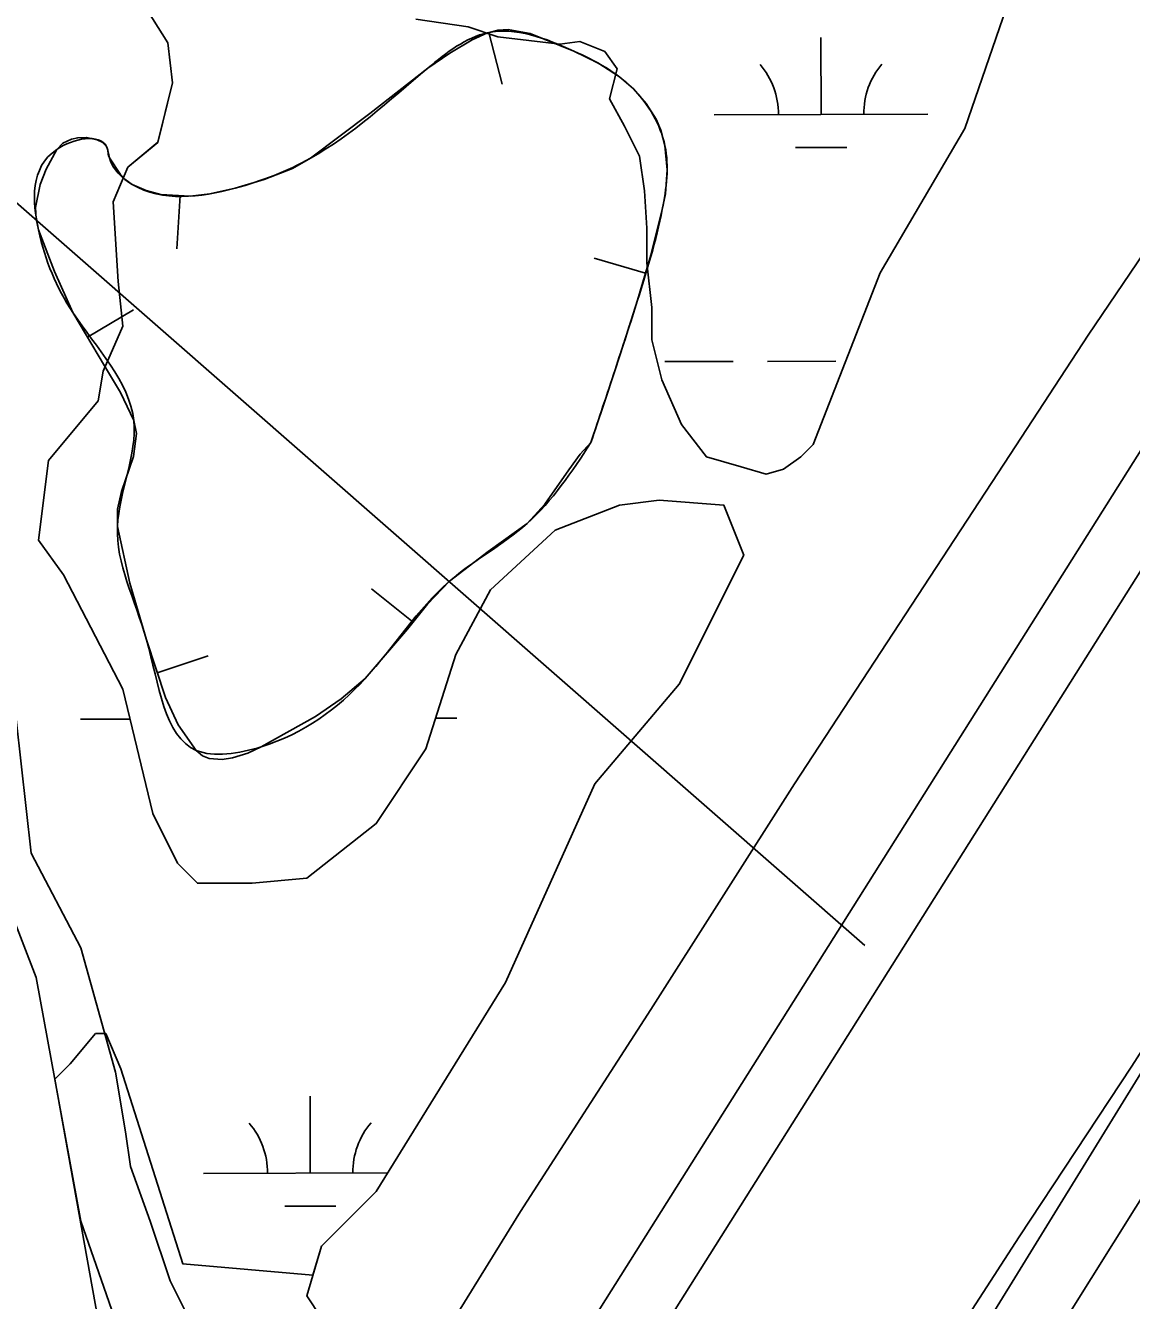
# Model space of a CAD drawing. Extents: x 3361039 to 3398939, y 576572 to 602007.
# Drawn here: x 3385547 to 3386065, y 594802 to 595398 of the extents above; entities that cross this region are included whole.
import ezdxf

# ---------------------------------------------------------------- set-up
doc = ezdxf.new("R2010")
doc.units = 0
for name, color, linetype in [('V-BORW-LINE', 7, 'Continuous'), ('V-LEVE-TOET', 7, 'Continuous'), ('V-RIVR-EDGE', 7, 'Continuous'), ('V-RIVR-RANG', 7, 'Continuous'), ('V-ROAD-CNTR', 7, 'Continuous'), ('V-SITE-VEGE', 7, 'Continuous'), ('V-SURV-LINE', 7, 'Continuous'), ('V-TOPO-SHOR', 7, 'Continuous'), ('V-WETL-SWMP', 7, 'Continuous')]:
    doc.layers.add(name, color=color, linetype=linetype)

msp = doc.modelspace()

# ---------------------------------------------------------------- linework, layer by layer
at = {"layer": 'V-BORW-LINE'}
for p, q in [((3385764.08, 595394.76), (3385770.36, 595370.56)), ((3385619.62, 595318.42), (3385618.12, 595293.46)), ((3385837.37, 595282.14), (3385813.35, 595289.09)), ((3385576.25, 595252.27), (3385597.74, 595265.04)), ((3385728.71, 595118.86), (3385709.19, 595134.48)), ((3385608.94, 595095.26), (3385632.69, 595103.08))]:
    msp.add_line(p, q, dxfattribs=at)
msp.add_lwpolyline([(3385811.84, 595202.85), (3385817.5, 595219.87), (3385823.13, 595236.9), (3385828.45, 595253.21), (3385833.72, 595269.54), (3385839.82, 595290.6), (3385845.24, 595311.84), (3385846.69, 595319.21), (3385847.45, 595330.52), (3385846.5, 595341.77), (3385844.6, 595349.02), (3385842.33, 595354.15), (3385837.68, 595361.43), (3385831.7, 595368.28), (3385825.24, 595374), (3385815.01, 595380.57), (3385803.88, 595386), (3385783.45, 595394.31), (3385773.19, 595396.09), (3385768.24, 595395.84), (3385763.48, 595394.6), (3385756.29, 595391.34), (3385745.8, 595385.1), (3385735.6, 595378.08), (3385708.36, 595356.78), (3385680.59, 595335.87), (3385672.17, 595331.16), (3385658.87, 595325.91), (3385645.29, 595321.86), (3385633.49, 595319.17), (3385624.32, 595318.14), (3385610.51, 595318.97), (3385603.75, 595320.75), (3385597.21, 595323.62), (3385593.76, 595326.09), (3385591.65, 595328.34), (3385586.54, 595336.03), (3385586.24, 595336.65), (3385585.94, 595337.84), (3385585.7, 595339.71), (3385585.5, 595340.59), (3385585.14, 595341.35), (3385583.19, 595343.33), (3385580.84, 595344.57), (3385575.8, 595345.64), (3385571.71, 595345.49), (3385568.71, 595344.83), (3385564.74, 595342.97), (3385561.87, 595340.01), (3385556.88, 595330.75), (3385554.06, 595323.57), (3385551.98, 595312.77), (3385552.17, 595307.49), (3385553.34, 595302.36), (3385560.75, 595282.93), (3385569.46, 595263.7), (3385584.27, 595238.78), (3385591.75, 595226.37), (3385597.92, 595213.14), (3385599.18, 595207.1), (3385597.82, 595196.32), (3385592.25, 595179.93), (3385590.27, 595171.75), (3385590.28, 595163.68), (3385596.09, 595137.06), (3385603.9, 595110.55), (3385612.77, 595083.63), (3385618.75, 595070.88), (3385627.15, 595058.92), (3385630.15, 595056.43), (3385633.22, 595055.16), (3385639.25, 595054.64), (3385644.07, 595055.36), (3385651.22, 595057.65), (3385657.6, 595060.61), (3385682.91, 595074.8), (3385694.99, 595083.03), (3385706.27, 595092.54), (3385726.05, 595115.54), (3385735.41, 595127.23), (3385745.63, 595138.04), (3385763.74, 595151.87), (3385781.95, 595165.02), (3385790.35, 595174.02), (3385801.54, 595190.17), (3385806.75, 595197.41), (3385811.84, 595202.85)], dxfattribs=at)
msp.add_spline([(3385811.84, 595202.85), (3385823.13, 595236.9), (3385833.72, 595269.54), (3385845.24, 595311.84), (3385846.5, 595341.77), (3385831.7, 595368.28), (3385803.88, 595386), (3385763.48, 595394.6), (3385735.6, 595378.08), (3385680.59, 595335.87), (3385645.29, 595321.86), (3385597.21, 595323.62), (3385586.54, 595336.03), (3385585.14, 595341.35), (3385561.87, 595340.01), (3385553.34, 595302.36), (3385569.46, 595263.7), (3385597.92, 595213.14), (3385590.28, 595163.68), (3385603.9, 595110.55), (3385627.15, 595058.92), (3385657.6, 595060.61), (3385706.27, 595092.54), (3385745.63, 595138.04), (3385781.95, 595165.02), (3385811.84, 595202.85)], degree=3, dxfattribs=at)
at = {"layer": 'V-LEVE-TOET'}
for points in [[(3386012.19, 594831.32), (3386064.96, 594911.17), (3386117.21, 594992.96), (3386180.33, 595096.26), (3386239.23, 595188.82), (3386312.89, 595302.45), (3386358.38, 595382.21), (3386427.23, 595492.86), (3386488.95, 595591.77), (3386569.75, 595715.22), (3386613.87, 595789.13), (3386675.52, 595893.38), (3386722.57, 595965.87), (3386791.94, 596073.62), (3386842.29, 596152.96)], [(3386008.05, 595197.34), (3386044.6, 595253.11), (3386070.73, 595291.77)], [(3384976.69, 593836.18), (3384987.39, 593851.24), (3385018.12, 593886.04), (3385079.33, 593950.52), (3385122.61, 593986.79), (3385253.28, 594141.35), (3385336.13, 594232.03), (3385414.04, 594309.93), (3385500.6, 594399.78), (3385547.6, 594452.54), (3385580.57, 594499.94), (3385609.43, 594557.64), (3385627.98, 594593.09), (3385679.1, 594675.94), (3385724.44, 594755.08), (3385778.85, 594843.28), (3385839.86, 594937.67), (3385907.05, 595043.19), (3386008.05, 595197.34)], [(3385319.52, 593926.39), (3385513.81, 594132.68), (3385609.86, 594240.67), (3385670.87, 594313.63), (3385724.04, 594389.47), (3385778.04, 594471.08), (3385864.2, 594610.39), (3385954.89, 594742.7), (3386012.19, 594831.32)]]:
    msp.add_lwpolyline(points, dxfattribs=at)
at = {"layer": 'V-RIVR-EDGE'}
msp.add_spline([(3385039.17, 595098.55), (3385046.55, 595110.08), (3385052.21, 595120.28), (3385054.34, 595124.86), (3385060, 595131.89), (3385068.49, 595148.43), (3385075.57, 595161.45), (3385079.11, 595167.79), (3385083.34, 595168.48), (3385085.46, 595169.88), (3385085.82, 595172), (3385085.83, 595177.28), (3385085.84, 595181.16), (3385086.2, 595185.74), (3385086.22, 595190.32), (3385091.53, 595202.99), (3385094.02, 595210.39), (3385097.58, 595226.94), (3385101.48, 595236.44), (3385102.91, 595245.25), (3385105.07, 595261.81), (3385104.74, 595273.08), (3385103.35, 595280.84), (3385099.49, 595285.08), (3385099.49, 595287.19), (3385099.86, 595291.42), (3385099.87, 595298.47), (3385098.83, 595304.46), (3385096.37, 595307.28), (3385096.39, 595312.92), (3385101.32, 595314.32), (3385103.79, 595316.43), (3385103.81, 595321.36), (3385106.28, 595325.58), (3385108.06, 595330.86), (3385108.77, 595335.44), (3385110.56, 595346.36), (3385112.37, 595365.74), (3385114.16, 595377.36), (3385118.41, 595385.1), (3385120.9, 595392.5), (3385120.57, 595401.66), (3385120.59, 595409.77), (3385123.08, 595420.33), (3385126.61, 595424.9), (3385130.15, 595430.88), (3385132.65, 595441.45), (3385135.15, 595457.65), (3385137.31, 595475.62), (3385138.07, 595498.52), (3385142.72, 595525.64), (3385148.43, 595553.11), (3385152.35, 595572.84), (3385153.79, 595583.4), (3385153.82, 595595.03), (3385152.43, 595605.96), (3385150.69, 595613.72), (3385147.18, 595617.6), (3385147.19, 595622.18), (3385148.29, 595641.91), (3385147.61, 595650.37), (3385149.04, 595660.94), (3385151.54, 595672.91), (3385155.44, 595680.3), (3385161.45, 595689.1), (3385174.88, 595704.92), (3385189.37, 595723.21), (3385205.26, 595737.97), (3385217.98, 595749.21), (3385229.99, 595763.28), (3385235.65, 595772.43), (3385242.38, 595783.69), (3385242.39, 595788.97), (3385243.8, 595791.08), (3385255.82, 595805.85), (3385261.49, 595818.52), (3385266.08, 595822.39), (3385272.08, 595825.55), (3385277.73, 595830.82), (3385281.27, 595836.45), (3385285.51, 595840.66), (3385292.23, 595850.87), (3385303.88, 595862.82), (3385309.55, 595873.38), (3385312.74, 595882.88), (3385318.05, 595889.56), (3385324.75, 595895.19), (3385327.24, 595901.87), (3385327.25, 595906.81), (3385329.73, 595911.38), (3385338.57, 595924.4), (3385339.97, 595922.28), (3385342.45, 595924.39), (3385347.04, 595931.78), (3385359.42, 595947.6), (3385367.19, 595954.98), (3385371.43, 595961.32), (3385374.62, 595968.71), (3385379.21, 595972.57), (3385383.79, 595972.56), (3385388.03, 595975.72), (3385397.93, 595989.09), (3385403.92, 595991.19), (3385406.75, 595992.59), (3385414.5, 595992.57), (3385420.5, 595996.79), (3385443.8, 596015.4), (3385458.63, 596027.35), (3385476.99, 596042.81), (3385492.53, 596056.16), (3385508.07, 596068.81), (3385514.78, 596074.78), (3385521.14, 596084.28), (3385525.75, 596094.13), (3385532.11, 596101.17), (3385542.35, 596111.01), (3385562.14, 596134.92), (3385576.63, 596151.44), (3385584.41, 596162.35), (3385590.41, 596166.92), (3385596.05, 596168.31), (3385598.88, 596170.07), (3385600.65, 596173.23), (3385605.23, 596174.28), (3385612.29, 596179.55), (3385619, 596185.87), (3385628.53, 596192.54), (3385646.55, 596211.88), (3385659.63, 596229.11), (3385667.4, 596233.68), (3385673.39, 596235.42), (3385677.98, 596239.99), (3385679.05, 596245.98), (3385681.54, 596253.73), (3385686.49, 596260.41), (3385700.26, 596272.36), (3385722.51, 596291.33), (3385752.88, 596318.74), (3385795.26, 596357.75), (3385843.31, 596408.37), (3385868.03, 596429.81), (3385900.88, 596463.55), (3385921.72, 596481.12), (3385922.43, 596484.29), (3385923.85, 596490.28), (3385925.63, 596496.97), (3385930.94, 596504.35), (3385939.77, 596514.9), (3385953.55, 596530.02), (3385972.27, 596548.65), (3385986.76, 596563.41), (3385999.12, 596573.6), (3386001.6, 596579.94), (3386003.73, 596584.87), (3386006.55, 596587.33), (3386011.48, 596586.26), (3386014.31, 596589.07), (3386018.56, 596598.22), (3386024.57, 596604.9), (3386033.04, 596611.22), (3386047.16, 596622.11), (3386061.63, 596630.53), (3386063.05, 596636.52), (3386069.42, 596646.72), (3386077.9, 596657.63), (3386083.56, 596662.9), (3386086.38, 596663.95), (3386089.2, 596664.29), (3386094.84, 596665.34), (3386098.02, 596668.85), (3386106.5, 596678.35), (3386117.1, 596688.89), (3386129.45, 596699.08), (3386144.63, 596708.56), (3386170.4, 596726.81), (3386181.69, 596732.78), (3386189.11, 596740.51), (3386194.41, 596747.55), (3386198.65, 596751.06), (3386208.17, 596753.15), (3386220.16, 596758.76), (3386225.46, 596762.27), (3386241.7, 596776.68), (3386247.01, 596785.82), (3386256.19, 596795.32), (3386265.01, 596799.88), (3386273.47, 596800.56), (3386278.06, 596800.9), (3386282.64, 596801.95), (3386285.11, 596805.46), (3386289, 596809.68), (3386294.29, 596812.84), (3386307, 596819.15), (3386326.74, 596825.8), (3386338.74, 596831.76), (3386346.16, 596841.25), (3386350.04, 596843.01), (3386359.92, 596848.27), (3386374.04, 596856.69), (3386380.05, 596864.08), (3386384.29, 596871.11), (3386397.37, 596885.88), (3386419.98, 596910.84), (3386428.81, 596916.46), (3386429.16, 596916.46), (3386440.11, 596926.3), (3386445.76, 596933.68), (3386446.48, 596940.73), (3386448.6, 596943.19), (3386464.84, 596954.78), (3386481.08, 596966.01), (3386496.61, 596977.6), (3386512.16, 596993.42), (3386533.35, 597014.87), (3386566.55, 597046.5), (3386598.7, 597080.6), (3386628.02, 597108.36), (3386652.05, 597136.14), (3386668.65, 597151.6), (3386687.02, 597172.35), (3386699.4, 597188.88), (3386716.72, 597211.39), (3386731.57, 597231.44), (3386740.76, 597241.99), (3386746.07, 597252.19), (3386751.38, 597261.34), (3386761.98, 597275.41), (3386785.31, 597304.6), (3386806.88, 597333.79), (3386826.32, 597360.17), (3386834.88, 597373.08)], degree=3, dxfattribs=at)
at = {"layer": 'V-RIVR-RANG'}
msp.add_line((3385940.04, 594967.7), (3384509.74, 596218.39), dxfattribs=at)
at = {"layer": 'V-ROAD-CNTR'}
msp.add_lwpolyline([(3385893.03, 594567.85), (3386975.2, 596295.34)], dxfattribs=at)
at = {"layer": 'V-SITE-VEGE'}
for points in [[(3386168.02, 595682.29), (3386168.02, 595674.15), (3386165.38, 595654.75), (3386135.49, 595612.52), (3386101.8, 595575.31), (3386075.07, 595531.12), (3386054.16, 595490.42), (3386033.24, 595457.86), (3386011.17, 595420.65), (3385986.76, 595349.72), (3385947.26, 595282.28), (3385915.89, 595202.04)], [(3385602.16, 595408.44), (3385613.78, 595389.84), (3385616.11, 595371.23), (3385609.14, 595343.32), (3385595.19, 595331.7), (3385588.22, 595315.42), (3385590.54, 595278.21), (3385592.87, 595257.28), (3385583.57, 595236.34), (3385581.25, 595222.39), (3385558.01, 595194.48), (3385553.36, 595157.27), (3385564.98, 595140.99), (3385592.87, 595087.5), (3385606.81, 595029.36), (3385618.43, 595006.1), (3385627.73, 594996.8), (3385653.29, 594996.8), (3385678.85, 594999.13), (3385711.38, 595024.71), (3385734.62, 595059.59), (3385748.56, 595103.78), (3385764.83, 595134.02), (3385795.04, 595161.92), (3385825.25, 595173.55), (3385843.84, 595175.88), (3385874.05, 595173.55), (3385883.35, 595150.29), (3385853.14, 595089.83)], [(3385915.89, 595202.04), (3385910.08, 595196.23), (3385901.94, 595190.41), (3385893.81, 595188.09), (3385882.19, 595191.58), (3385865.92, 595196.23), (3385854.3, 595211.34), (3385845.01, 595232.28), (3385840.36, 595250.88), (3385840.36, 595266), (3385838.04, 595286.93), (3385838.04, 595303.21), (3385836.88, 595320.65), (3385834.55, 595336.93), (3385827.58, 595350.88), (3385820.61, 595363.68), (3385824.09, 595377.63), (3385818.28, 595385.77), (3385806.67, 595390.42), (3385797.37, 595389.26), (3385768.32, 595392.74), (3385754.38, 595397.4), (3385729.98, 595400.89)], [(3385621.92, 594796.8), (3385614.95, 594810.76), (3385605.65, 594838.66), (3385596.35, 594864.25), (3385594.03, 594880.53), (3385589.38, 594908.44), (3385573.12, 594966.58), (3385549.88, 595010.76), (3385542.91, 595073.56), (3385512.69, 595099.14), (3385496.43, 595103.79), (3385482.48, 595096.81), (3385491.78, 595080.53), (3385524.31, 595024.72), (3385552.2, 594952.62), (3385573.12, 594838.66), (3385605.65, 594745.64)], [(3385853.14, 595089.83), (3385813.63, 595043.32), (3385771.8, 594950.29), (3385711.38, 594852.61), (3385685.82, 594827.03), (3385678.85, 594803.77), (3385685.56, 594793.7)]]:
    msp.add_lwpolyline(points, dxfattribs=at)
at = {"layer": 'V-SURV-LINE'}
for points in [[(3385733.34, 594666.65), (3386622.55, 596077.05)], [(3386647.92, 596061.04), (3385758.72, 594650.65)]]:
    msp.add_lwpolyline(points, dxfattribs=at)
at = {"layer": 'V-TOPO-SHOR'}
msp.add_lwpolyline([(3385993.2, 594784.67), (3386076.71, 594920.03), (3386250.58, 595186.09), (3386382.53, 595395.99), (3386541.68, 595648.3), (3386703.47, 595906.06), (3386874.52, 596179.54), (3387053.58, 596462.61), (3387179.46, 596670.4), (3387367.81, 596967.16), (3387548.21, 597250.93), (3387788.94, 597631.79), (3387826.41, 597703.11)], dxfattribs=at)
at = {"layer": 'V-WETL-SWMP'}
for p, q in [((3385919.58, 595356.38), (3385919.48, 595392.38)), ((3385869.58, 595356.24), (3385969.58, 595356.52)), ((3385907.62, 595340.91), (3385931.62, 595340.98)), ((3385846.49, 595240.74), (3385878.49, 595240.83)), ((3385894.49, 595240.88), (3385926.49, 595240.96)), ((3385573.06, 595073.49), (3385596.3, 595073.55)), ((3385739.22, 595073.95), (3385749.05, 595073.97)), ((3385680.49, 594861.18), (3385680.39, 594897.18)), ((3385630.49, 594861.04), (3385716.82, 594861.28)), ((3385668.53, 594845.71), (3385692.53, 594845.78))]:
    msp.add_line(p, q, dxfattribs=at)
for points in [[(3386011.17, 595420.65), (3385986.76, 595349.72), (3385947.26, 595282.28), (3385915.89, 595202.04), (3385910.08, 595196.23), (3385901.94, 595190.41), (3385893.81, 595188.09), (3385882.19, 595191.58), (3385865.92, 595196.23), (3385854.3, 595211.34), (3385845.01, 595232.28), (3385840.36, 595250.88), (3385840.36, 595266), (3385838.04, 595286.93), (3385838.04, 595303.21), (3385836.87, 595320.65), (3385834.55, 595336.93), (3385827.58, 595350.88), (3385820.61, 595363.68), (3385824.09, 595377.63), (3385818.28, 595385.77), (3385806.66, 595390.42), (3385797.37, 595389.26), (3385768.32, 595392.74), (3385754.38, 595397.4), (3385729.98, 595400.89)], [(3385602.16, 595408.44), (3385613.78, 595389.84), (3385616.11, 595371.23), (3385609.13, 595343.33), (3385595.19, 595331.7), (3385588.22, 595315.42), (3385590.54, 595278.21), (3385592.87, 595257.28), (3385583.57, 595236.34), (3385581.25, 595222.39), (3385558.01, 595194.48), (3385553.36, 595157.27), (3385564.98, 595140.99), (3385592.87, 595087.5), (3385606.81, 595029.36), (3385618.43, 595006.1), (3385627.73, 594996.8), (3385653.29, 594996.8), (3385678.85, 594999.13), (3385711.38, 595024.71), (3385734.62, 595059.59), (3385748.57, 595103.78), (3385764.83, 595134.02), (3385795.04, 595161.92), (3385825.25, 595173.55), (3385843.85, 595175.88), (3385874.06, 595173.55), (3385883.35, 595150.3), (3385853.14, 595089.83), (3385813.64, 595043.32), (3385771.81, 594950.29), (3385711.38, 594852.61), (3385685.82, 594827.03), (3385681.77, 594813.52), (3385620.94, 594818.67), (3385591.89, 594909.9), (3385584.77, 594926.53), (3385580.02, 594926.53), (3385568.15, 594912.27), (3385561.02, 594905.14), (3385582.4, 594786.35)]]:
    msp.add_lwpolyline(points, dxfattribs=at)
for centre, start, end in [((3385864.34, 595356.7), 359.38645, 40.93011), ((3385974.82, 595357), 139.38651, 180.93016), ((3385625.25, 594861.5), 359.38645, 40.93011), ((3385735.73, 594861.81), 139.38651, 180.93016)]:
    msp.add_arc(centre, 35.25, start, end, dxfattribs=at)

doc.saveas('drawing.dxf')
